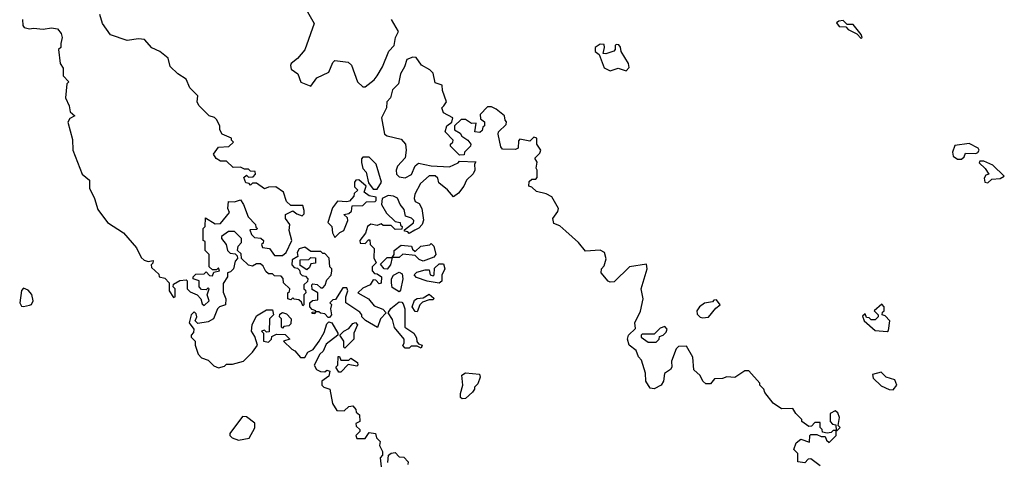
# Model space of a CAD drawing. Extents: x 2380107 to 2585170, y 384273 to 546161.
# Tile 301 of 331: x 2563676 to 2568578, y 468952 to 471154. Entities that reach past the tile are written whole.
import ezdxf

# ---------------------------------------------------------------- set-up
doc = ezdxf.new("R2010")
doc.units = 0

msp = doc.modelspace()

# ---------------------------------------------------------------- linework, layer by layer
at = {"layer": '0CON05XD'}
for points in [[(2565096.1, 471216.1), (2565142.5, 471135), (2565095.7, 471004.3), (2565059.6, 470960.5), (2565027.5, 470935), (2565023.3, 470925), (2565027.5, 470907.5), (2565061.2, 470885), (2565075, 470843.3), (2565125, 470822.5), (2565155.9, 470864.1), (2565215, 470892.5), (2565235, 470940), (2565245, 470950), (2565311.7, 470941.7), (2565327, 470927), (2565357.5, 470845), (2565385, 470820), (2565395, 470820)], [(2563690.8, 471155), (2563691.2, 471125), (2563697.5, 471115), (2563725, 471107.5), (2563745, 471111.2), (2563793.6, 471106.4), (2563835, 471112.5), (2563865, 471108.8), (2563882, 471085), (2563886.7, 471065), (2563880, 471035), (2563880, 471015), (2563870, 471005), (2563877.5, 470935), (2563891.7, 470911.7), (2563892.5, 470875), (2563920, 470845), (2563910, 470835), (2563903.3, 470765), (2563922.5, 470725), (2563927.5, 470695), (2563950, 470675), (2563925, 470662.5), (2563915.9, 470644.1), (2563938.3, 470558.3), (2563940.8, 470505), (2563986.2, 470385), (2564023.3, 470355), (2564024, 470315), (2564048.9, 470265), (2564065, 470208.8), (2564112.5, 470145), (2564192.9, 470092.9), (2564258, 470018), (2564281.3, 469971.3), (2564295, 469956.7), (2564315, 469950), (2564340, 469955), (2564338.3, 469941.7), (2564330, 469935), (2564331.7, 469921.7), (2564368.3, 469888.3), (2564370, 469875), (2564398.3, 469868.3), (2564420, 469845), (2564420, 469805), (2564441.7, 469771.7), (2564450, 469775), (2564450, 469815), (2564440, 469825), (2564441.7, 469838.3), (2564473, 469857), (2564505, 469860), (2564510, 469855), (2564510, 469815), (2564525, 469800), (2564560, 469785), (2564577.5, 469765), (2564585, 469740), (2564595, 469732.5)], [(2564595, 469732.5), (2564620, 469755), (2564610, 469785), (2564620, 469815), (2564615, 469820), (2564605, 469810), (2564581.7, 469811.7), (2564570, 469825), (2564570, 469855), (2564540, 469865), (2564540, 469875), (2564553, 469887), (2564595, 469890), (2564605, 469900), (2564621.7, 469881.7), (2564635, 469880), (2564641.7, 469898.3), (2564670, 469905), (2564665, 469920), (2564655, 469910), (2564635, 469910), (2564620, 469925), (2564620, 469985), (2564600, 470005), (2564600, 470050), (2564590, 470055), (2564590, 470115), (2564600, 470125), (2564601.7, 470168.3), (2564648.3, 470138.3), (2564675, 470140), (2564720, 470195), (2564712.5, 470215), (2564715, 470250), (2564745, 470247.5), (2564775, 470257.5), (2564790, 470235), (2564813, 470173), (2564850, 470135), (2564851.7, 470121.7), (2564860, 470115), (2564855, 470110), (2564821.7, 470108.3), (2564830, 470085), (2564845, 470070), (2564877, 470067), (2564890, 470055), (2564888.3, 470041.7), (2564880, 470035), (2564885, 470020), (2564920, 470015), (2564945, 469980), (2564985, 469980), (2565002.5, 469995), (2565030, 470055), (2565017.5, 470105), (2565020, 470135), (2565000, 470165), (2565000, 470185), (2565035, 470202.5), (2565055, 470187.5), (2565081.7, 470178.3), (2565091.7, 470188.3), (2565092.5, 470205), (2565085, 470230), (2565025, 470230), (2565005, 470250), (2564990, 470295), (2564951.7, 470321.7), (2564915, 470320), (2564895, 470312.5), (2564855, 470340), (2564835, 470340), (2564825, 470330), (2564818.3, 470338.3), (2564801.7, 470341.7), (2564791.7, 470368.3), (2564805, 470380), (2564815, 470370), (2564838.3, 470371.7), (2564850, 470385), (2564848.3, 470398.3), (2564825, 470400), (2564815, 470410), (2564795, 470410), (2564775, 470420), (2564738.3, 470418.3), (2564705, 470450), (2564675, 470450), (2564653.6, 470463.6), (2564640, 470485), (2564665, 470520), (2564717, 470523), (2564740, 470545), (2564730, 470555), (2564730, 470565), (2564683.6, 470583.6), (2564672.5, 470605), (2564672.5, 470625), (2564655, 470657.5), (2564645, 470667.5), (2564620, 470675), (2564567, 470727), (2564560, 470745), (2564562.5, 470775), (2564523.3, 470815), (2564505, 470857.5), (2564462.5, 470885), (2564425, 470920), (2564415, 470962.5), (2564373.3, 470995), (2564334.4, 471014.4), (2564296.7, 471055), (2564267.7, 471057.7), (2564210.4, 471050.5), (2564128.3, 471078.3), (2564087.5, 471135), (2564075, 471180)], [(2565395, 470820), (2565440, 470855), (2565456.2, 470875), (2565481.7, 470918.3), (2565513, 470997), (2565540, 471025), (2565546.7, 471065), (2565562.5, 471095), (2565527.5, 471155)], [(2567865, 471060), (2567870, 471065), (2567865, 471080), (2567825, 471130), (2567795, 471130), (2567775, 471150), (2567753, 471147), (2567741.7, 471138.3), (2567755, 471120), (2567788.3, 471118.3), (2567800, 471105), (2567843, 471083), (2567865, 471060)], [(2566695, 470900), (2566710, 470915), (2566707.5, 470935), (2566670, 470995), (2566667, 471017), (2566658.3, 471028.3), (2566645, 471030), (2566640, 471025), (2566640, 471005), (2566633, 470997), (2566593.3, 470983.3), (2566580, 470985), (2566587.5, 471015), (2566585, 471030), (2566565, 471032.5), (2566540, 471015), (2566540, 470995), (2566560, 470980), (2566585, 470913.3), (2566615, 470900), (2566655, 470912.5), (2566695, 470900)], [(2567660, 468935), (2567615, 468970), (2567601.7, 468968.3), (2567585, 468950), (2567550, 468955), (2567550, 468995), (2567530, 469015), (2567541.7, 469048.3), (2567565, 469067.5), (2567608.3, 469051.7), (2567610, 469085), (2567615, 469090), (2567645, 469090), (2567665, 469080), (2567685, 469080), (2567691.7, 469061.7), (2567705, 469050), (2567740, 469085), (2567740, 469110), (2567725, 469110), (2567715, 469100), (2567695, 469097.5), (2567671.7, 469101.7), (2567670, 469115), (2567660, 469125), (2567660, 469150), (2567635, 469150), (2567618.3, 469131.7), (2567605, 469130), (2567570, 469155), (2567570, 469165), (2567540, 469195), (2567525, 469220), (2567468.3, 469218.3), (2567426.4, 469246.4), (2567385, 469300), (2567380, 469315), (2567360, 469335), (2567360, 469345), (2567305, 469407.5), (2567285, 469407.5), (2567236.4, 469373.6), (2567196.4, 469376.4), (2567175, 469368.8), (2567135, 469367.5), (2567115, 469342.5), (2567091.7, 469341.7), (2567076.7, 469355), (2567063, 469383), (2567031.7, 469411.7), (2567026.7, 469475), (2566995, 469530), (2566955, 469527.5), (2566943.9, 469516.1), (2566920, 469455), (2566922.5, 469425), (2566916.4, 469413.6), (2566886.4, 469393.6), (2566881.2, 469355), (2566870, 469335), (2566835, 469317.5), (2566815, 469320), (2566793.3, 469355), (2566791.2, 469395), (2566770.7, 469460.7), (2566756.4, 469476.4), (2566745, 469507.5), (2566710, 469535), (2566702.5, 469565), (2566707.5, 469585), (2566741.7, 469618.3), (2566737.5, 469645), (2566766, 469704), (2566780, 469765), (2566770, 469815), (2566800, 469915), (2566797, 469937), (2566712.5, 469925), (2566635, 469850), (2566615, 469847.5), (2566605, 469852.5), (2566570, 469895), (2566572.5, 469915), (2566585, 469930), (2566596.1, 469963.9), (2566587.5, 469995), (2566565, 470006.7), (2566493, 470003), (2566457.5, 470045), (2566395, 470102.5), (2566365, 470127.5), (2566335, 470140), (2566330, 470165), (2566355, 470200), (2566357.5, 470215), (2566325, 470272.5), (2566297, 470287), (2566248.3, 470298.3), (2566225, 470320), (2566210, 470325), (2566211.7, 470348.3), (2566225, 470360), (2566245, 470360), (2566251.7, 470368.3), (2566252.5, 470405), (2566247.5, 470415), (2566252.5, 470445), (2566240, 470465), (2566265, 470490), (2566270, 470505), (2566250, 470535), (2566250, 470565), (2566235, 470570), (2566215, 470550), (2566165, 470560), (2566158.3, 470551.7), (2566157.5, 470515), (2566145, 470507.5), (2566079.3, 470509.3), (2566070.7, 470520.7), (2566057.5, 470585), (2566060, 470595), (2566097, 470633), (2566100, 470645), (2566093, 470653), (2566090, 470675), (2566048.3, 470708.3), (2566025, 470720), (2566005, 470720), (2565968.3, 470681.7), (2565970, 470660), (2565990, 470645), (2565990, 470625), (2565981.7, 470618.3), (2565978.3, 470601.7), (2565967, 470593), (2565942.5, 470595), (2565948.3, 470638.3), (2565925, 470637.5), (2565895, 470657.5), (2565873, 470657), (2565840, 470625), (2565840, 470605), (2565869.3, 470589.3), (2565877.5, 470575), (2565907.5, 470555), (2565922.5, 470535), (2565920, 470525), (2565890, 470495), (2565888.3, 470481.7), (2565865, 470480), (2565820, 470525), (2565820, 470535), (2565832.5, 470545), (2565833.3, 470555), (2565793.3, 470595), (2565802.5, 470625), (2565826.7, 470643.3), (2565832.5, 470665), (2565785, 470690), (2565777.5, 470715), (2565787.5, 470725), (2565800, 470745), (2565780.7, 470800.7), (2565778.3, 470828.3), (2565745, 470840), (2565735, 470887.5), (2565717.5, 470905), (2565677, 470927), (2565650, 470965), (2565633.6, 470966.4), (2565602.5, 470955), (2565591.7, 470918.3), (2565571.2, 470885), (2565562.5, 470835), (2565532.5, 470805), (2565522.5, 470765), (2565503.3, 470745), (2565502.5, 470715), (2565476.7, 470665), (2565492.5, 470585), (2565505, 470576.7), (2565575, 470560), (2565596, 470535), (2565600, 470505), (2565594.1, 470465.9), (2565556.7, 470425), (2565550, 470405), (2565552.5, 470385), (2565565, 470372.5), (2565595, 470367.5), (2565626.1, 470383.9), (2565643.9, 470426.1), (2565660.7, 470439.3), (2565725, 470426.7), (2565815, 470422.5), (2565858.3, 470441.7), (2565865, 470450), (2565947, 470447), (2565940, 470435), (2565942.5, 470405), (2565933.6, 470386.4), (2565900, 470355), (2565886.2, 470325), (2565859.6, 470290.5), (2565835, 470272.5), (2565805, 470307.5), (2565761.7, 470341.7), (2565757.5, 470365), (2565745, 470377.5), (2565715, 470377.5), (2565670.7, 470339.3), (2565643.3, 470285), (2565640, 470265), (2565645, 470250), (2565665, 470240), (2565677.5, 470215), (2565687, 470157), (2565680, 470135), (2565663, 470117), (2565643, 470107), (2565615, 470090), (2565608.3, 470098.3), (2565591.7, 470101.7), (2565591.7, 470108.3), (2565636.4, 470143.6), (2565637.5, 470155), (2565626.1, 470166.1), (2565597, 470177), (2565589.6, 470209.5), (2565570, 470235), (2565556.4, 470266.4), (2565536.4, 470276.4), (2565510.7, 470279.3), (2565480, 470265), (2565477.5, 470235), (2565501.7, 470191.7), (2565545, 470150), (2565570, 470145), (2565571.7, 470131.7), (2565580, 470125), (2565578.3, 470111.7), (2565545, 470110), (2565525, 470130), (2565485, 470130), (2565475, 470137.5), (2565455, 470130), (2565423.6, 470136.4), (2565407.5, 470125), (2565397.5, 470092.5), (2565370, 470055), (2565371.7, 470041.7), (2565395, 470040), (2565411.7, 470058.3), (2565418.3, 470058.3), (2565420, 470035), (2565440, 470015), (2565438.3, 469968.3), (2565450, 469945), (2565430, 469925), (2565430, 469905), (2565441.7, 469891.7), (2565455, 469890), (2565477.5, 469875), (2565475, 469842.5), (2565465, 469840), (2565448.3, 469858.3), (2565435, 469860), (2565420, 469835), (2565385, 469817.5), (2565360, 469795), (2565412.5, 469765), (2565440.7, 469730.7), (2565483.6, 469713.6), (2565500, 469695), (2565472.5, 469665), (2565457, 469623), (2565397, 469657), (2565380, 469675), (2565380, 469685), (2565369.3, 469699.3), (2565300, 469745), (2565300, 469775), (2565310, 469805), (2565305, 469820), (2565285, 469820), (2565248.3, 469761.7), (2565235, 469760), (2565220, 469745), (2565227.5, 469737.5), (2565222.5, 469715), (2565227.5, 469685), (2565218.3, 469671.7), (2565211.7, 469671.7), (2565195, 469690), (2565173, 469693), (2565165, 469700), (2565150, 469700), (2565145, 469690), (2565131.7, 469691.7), (2565131.7, 469698.3), (2565150, 469700), (2565150, 469705), (2565131.7, 469711.7), (2565120, 469725), (2565120, 469745), (2565133, 469757), (2565160, 469760), (2565160, 469795), (2565131.7, 469811.7), (2565130, 469835), (2565135, 469840), (2565157, 469837), (2565175, 469820), (2565185, 469820), (2565197.5, 469832.5), (2565205, 469860), (2565227, 469883), (2565230, 469905)], [(2568365, 470460), (2568378.3, 470471.7), (2568385, 470490), (2568435, 470487.5), (2568445, 470492.5), (2568452.5, 470505), (2568446.7, 470515), (2568403, 470537), (2568331.7, 470528.3), (2568320, 470495), (2568322.5, 470475), (2568345, 470460), (2568365, 470460)], [(2565455, 470310), (2565476.7, 470345), (2565450, 470435), (2565415, 470470), (2565385, 470470), (2565378.3, 470461.7), (2565377, 470443), (2565384.1, 470414.1), (2565400, 470395), (2565412.5, 470342.5), (2565435, 470310), (2565455, 470310)], [(2568495, 470342.5), (2568515, 470360), (2568556.4, 470363.6), (2568577.5, 470375), (2568520.7, 470430.7), (2568475, 470450), (2568455, 470450), (2568451.7, 470441.7), (2568483, 470413), (2568500, 470385), (2568485, 470380), (2568477.5, 470365), (2568480, 470345), (2568495, 470342.5)], [(2565245, 470070), (2565270, 470095), (2565290, 470105), (2565310, 470155), (2565308.3, 470168.3), (2565290, 470185), (2565315, 470190), (2565328.3, 470201.7), (2565331.7, 470228.3), (2565385, 470230), (2565403, 470247), (2565445, 470250), (2565450, 470255), (2565450, 470270), (2565415, 470277.5), (2565390, 470295), (2565400, 470325), (2565365, 470357.5), (2565350, 470355), (2565342.5, 470345), (2565342.5, 470322.5), (2565360, 470305), (2565341.7, 470288.3), (2565340, 470275), (2565318.3, 470251.7), (2565305, 470247.5), (2565258.3, 470251.7), (2565233, 470217), (2565210, 470145), (2565230, 470125), (2565233, 470093), (2565245, 470070)], [(2565230, 469905), (2565230, 469915), (2565220, 469925), (2565217, 469967), (2565195, 469990), (2565185, 469990), (2565175, 470000), (2565125, 470000), (2565095, 470022.5), (2565067, 470013), (2565057.5, 469995), (2565060, 469975), (2565031.7, 469958.3), (2565030, 469935), (2565041.7, 469921.7), (2565058.3, 469918.3), (2565068.3, 469908.3), (2565071.7, 469891.7), (2565081.7, 469881.7), (2565098.3, 469878.3), (2565110, 469865), (2565108.3, 469851.7), (2565090, 469835), (2565090, 469815), (2565098.3, 469808.3), (2565100, 469795), (2565090, 469785), (2565090, 469735), (2565085, 469730), (2565078.3, 469748.3), (2565065, 469760), (2565043, 469763), (2565035, 469770), (2565025, 469760), (2565010, 469765), (2565010, 469795), (2565018.3, 469801.7), (2565020, 469815), (2564990, 469845), (2564987, 469867), (2564978.3, 469878.3), (2564945, 469880), (2564935, 469890), (2564915, 469890), (2564900.7, 469900.7), (2564888.3, 469928.3), (2564875, 469940), (2564855, 469940), (2564835, 469927.5), (2564815, 469932.5), (2564780, 469965), (2564778.3, 469988.3), (2564760, 470005), (2564763, 470027), (2564780, 470045), (2564780, 470065), (2564745, 470100), (2564715, 470100), (2564680, 470075), (2564680, 470065), (2564703.3, 470035), (2564710, 470005), (2564723, 469993), (2564748.3, 469988.3), (2564758.3, 469978.3), (2564760, 469965), (2564748.3, 469951.7), (2564740, 469915), (2564725, 469900), (2564710, 469895), (2564710, 469875), (2564688.3, 469841.7), (2564688.3, 469798.3), (2564702.5, 469765), (2564700, 469735), (2564670, 469725), (2564660, 469715), (2564640, 469665), (2564615, 469650), (2564563, 469643), (2564550, 469655), (2564557.5, 469675), (2564555, 469690), (2564545, 469700), (2564530, 469685), (2564520, 469645), (2564542.5, 469615), (2564541.7, 469598.3), (2564530, 469585), (2564530, 469575), (2564550, 469555), (2564550, 469535), (2564565, 469490), (2564581.7, 469471.7), (2564615, 469460), (2564641.7, 469431.7), (2564665, 469422.5), (2564695, 469430), (2564705, 469440), (2564735, 469440), (2564790, 469455), (2564835, 469500), (2564860, 469535), (2564847, 469577), (2564830, 469605), (2564832.5, 469635), (2564855, 469680), (2564905, 469710), (2564935, 469710), (2564940, 469685), (2564920, 469665), (2564918.3, 469601.7), (2564905, 469600), (2564895, 469610), (2564880, 469605), (2564890, 469595), (2564890, 469555), (2564915, 469550), (2564930, 469565), (2564931.7, 469578.3), (2564955, 469590), (2564997, 469587), (2565020, 469565), (2564990, 469555), (2565030, 469515), (2565046.4, 469506.4), (2565073.9, 469473.9), (2565095, 469472.5), (2565110.7, 469499.3), (2565136.4, 469513.6), (2565167.5, 469555), (2565191.7, 469598.3), (2565205, 469640), (2565215, 469650), (2565230, 469645), (2565260, 469595), (2565260, 469585), (2565201.2, 469538.8), (2565187.5, 469505), (2565169.3, 469490.7), (2565142.5, 469435), (2565153.3, 469413.3), (2565173, 469403), (2565195, 469402.5), (2565205, 469410), (2565220, 469405), (2565215, 469380), (2565180, 469355), (2565180, 469335), (2565190, 469325), (2565220, 469315), (2565232.5, 469245), (2565255, 469210), (2565291.7, 469208.3), (2565315, 469230), (2565335, 469232.5), (2565350, 469215), (2565351.7, 469201.7), (2565368.3, 469188.3), (2565370, 469155), (2565350, 469145), (2565351.7, 469131.7), (2565370, 469115), (2565370, 469105), (2565350, 469085), (2565355, 469070), (2565395, 469070), (2565415, 469100), (2565447.5, 469095), (2565453, 469073), (2565470, 469055), (2565467.5, 469035), (2565482.5, 469005), (2565481.7, 468988.3), (2565470, 468975), (2565475, 468930)], [(2565505, 469912.5), (2565490, 469915), (2565471.7, 469938.3), (2565505, 469970), (2565530, 469970), (2565540, 469985), (2565540, 470005), (2565575, 470032.5), (2565627, 470027), (2565631.7, 470011.7), (2565645, 470000), (2565673.6, 470026.4), (2565717, 470033), (2565725, 470040), (2565737, 470027), (2565747.5, 469985), (2565737.5, 469972.5), (2565685, 469952.5), (2565665, 469960), (2565645, 469980), (2565583, 469987), (2565565, 469970), (2565530, 469970), (2565522.5, 469935), (2565505, 469912.5)], [(2565105, 469910), (2565071.7, 469931.7), (2565071.7, 469958.3), (2565115, 469960), (2565125, 469970), (2565148.3, 469968.3), (2565148.3, 469941.7), (2565125, 469940), (2565118.3, 469921.7), (2565105, 469910)], [(2565765, 469842.5), (2565705, 469852.5), (2565651.7, 469871.7), (2565640, 469885), (2565653, 469897), (2565695, 469910), (2565715, 469910), (2565720, 469885), (2565735, 469880), (2565740, 469885), (2565741.7, 469918.3), (2565765, 469940), (2565785, 469940), (2565792.5, 469915), (2565777, 469883), (2565777, 469853), (2565765, 469842.5)], [(2565565, 469800), (2565530.7, 469820.7), (2565526.7, 469845), (2565527.5, 469865), (2565537, 469883), (2565565, 469897.5), (2565580, 469890), (2565583.3, 469865), (2565571.7, 469808.3), (2565565, 469800)], [(2563695, 469726.2), (2563725, 469734), (2563735, 469736.7), (2563743.8, 469755), (2563737, 469787), (2563718.8, 469808.8), (2563695, 469817.5), (2563684.2, 469805.8), (2563676, 469745), (2563685, 469728.8), (2563695, 469726.2)], [(2565655, 469700), (2565645, 469702.5), (2565630, 469725), (2565640.7, 469759.3), (2565655, 469767.5), (2565685, 469770), (2565715, 469787.5), (2565738.3, 469768.3), (2565735, 469760), (2565715, 469760), (2565681.7, 469748.3), (2565667.5, 469735), (2565655, 469700)], [(2565675, 469520), (2565655, 469530), (2565625, 469530), (2565615, 469520), (2565595, 469520), (2565583, 469533), (2565590, 469545), (2565590, 469565), (2565541.7, 469621.7), (2565531.7, 469661.7), (2565510, 469695), (2565523.6, 469716.4), (2565565, 469750), (2565578.3, 469748.3), (2565585, 469740), (2565592.5, 469715), (2565592.5, 469625), (2565637.5, 469595), (2565651.7, 469571.7), (2565652.5, 469552.5), (2565661.7, 469541.7), (2565680, 469535), (2565675, 469520)], [(2567075, 469670), (2567105, 469673.8), (2567140.7, 469719.3), (2567162.5, 469735), (2567145, 469760), (2567131.7, 469758.3), (2567125, 469750), (2567085, 469743.3), (2567060, 469725), (2567047.5, 469705), (2567049.3, 469689.3), (2567064.1, 469674.1), (2567075, 469670)], [(2567995, 469602.5), (2568001.7, 469608.3), (2568007.5, 469655), (2567985, 469680), (2567970, 469685), (2567971.7, 469698.3), (2567980, 469705), (2567980, 469725), (2567968.3, 469738.3), (2567930, 469705), (2567950, 469685), (2567950, 469675), (2567935, 469660), (2567915, 469660), (2567905, 469670), (2567891.7, 469671.7), (2567885, 469690), (2567871.7, 469678.3), (2567880, 469655), (2567935, 469607.5), (2567995, 469602.5)], [(2564985, 469620), (2564980, 469625), (2564980, 469665), (2564970, 469675), (2564971.7, 469688.3), (2564985, 469697.5), (2565005, 469690), (2565027.5, 469665), (2565025, 469640), (2565015, 469630), (2564991.7, 469628.3), (2564985, 469620)], [(2565295, 469520), (2565290, 469525), (2565290, 469555), (2565270, 469585), (2565290, 469605), (2565315, 469617.5), (2565335, 469642.5), (2565347, 469647), (2565357.5, 469635), (2565340, 469595), (2565340, 469565), (2565295, 469520)], [(2566845, 469550), (2566860, 469565), (2566861.7, 469578.3), (2566880, 469585), (2566895, 469600), (2566900, 469615), (2566887, 469627), (2566865, 469620), (2566835, 469590), (2566775, 469590), (2566770, 469585), (2566770, 469575), (2566805, 469550), (2566845, 469550)], [(2565275, 469400), (2565265, 469400), (2565250, 469425), (2565260, 469435), (2565261.7, 469478.3), (2565268.3, 469478.3), (2565275, 469460), (2565315, 469460), (2565325, 469470), (2565358.3, 469448.3), (2565360, 469435), (2565355, 469430), (2565311.7, 469438.3), (2565275, 469400)], [(2565878.3, 469268.3), (2565870, 469275), (2565870, 469295), (2565882.5, 469335), (2565877.5, 469385), (2565895, 469396.7), (2565965, 469390), (2565967.5, 469375), (2565957, 469343), (2565940, 469325), (2565940, 469315), (2565929.3, 469300.7), (2565895, 469270), (2565878.3, 469268.3)], [(2568025, 469313.3), (2568042.5, 469335), (2568033, 469363), (2567990, 469375), (2567965, 469400), (2567921.7, 469388.3), (2567925, 469370), (2567965, 469332.5), (2568003.6, 469313.6), (2568025, 469313.3)], [(2564765, 469062.5), (2564818.3, 469071.7), (2564847, 469123), (2564846.4, 469146.4), (2564805, 469177.5), (2564785, 469180), (2564722.5, 469095), (2564722.5, 469085), (2564733.6, 469073.6), (2564765, 469062.5)], [(2567745, 469110), (2567760, 469125), (2567750, 469135), (2567757.5, 469175), (2567748.3, 469198.3), (2567735, 469207.5), (2567710, 469195), (2567710, 469155), (2567721.7, 469141.7), (2567738.3, 469138.3), (2567740, 469110), (2567745, 469110)], [(2565508.3, 468951.7), (2565511.7, 468988.3), (2565525, 468997.5), (2565545, 469000), (2565565, 468980), (2565588.3, 468978.3), (2565610, 468955), (2565608.3, 468941.7)]]:
    msp.add_lwpolyline(points, dxfattribs=at)

doc.saveas('drawing.dxf')
